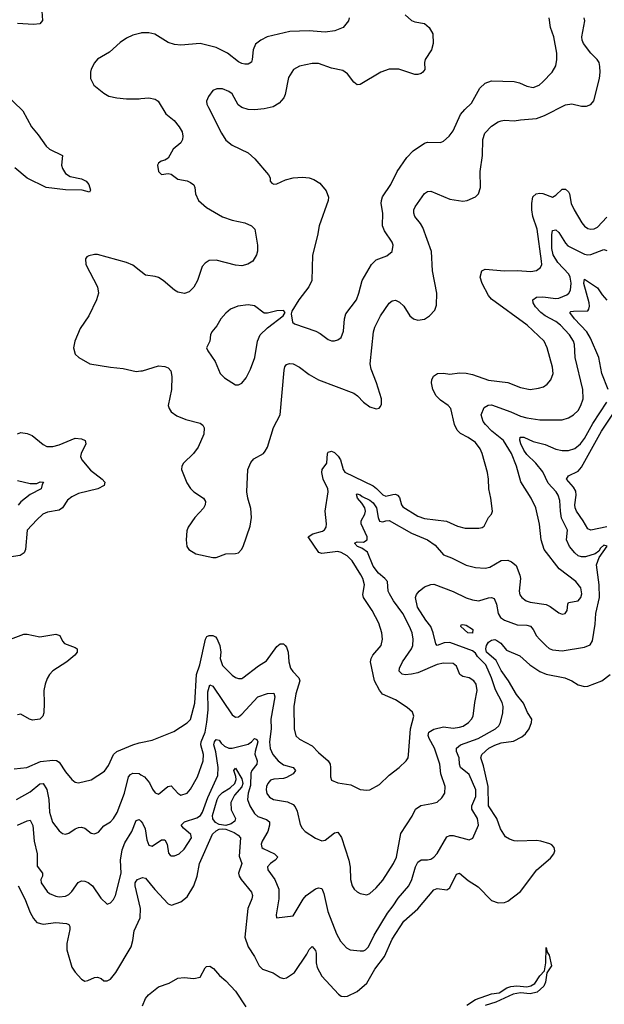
# Model space of a CAD drawing. Header units: inches. Extents: x 2001573 to 2220545, y 644482 to 846830.
# Tile 580 of 656: x 2129244 to 2132893, y 812091 to 818238. Entities that reach past the tile are written whole.
import ezdxf

# ---------------------------------------------------------------- set-up
doc = ezdxf.new("R2010")
doc.units = ezdxf.units.IN
doc.header["$MEASUREMENT"] = 0
doc.layers.add('C1821', color=7, linetype='Continuous')
doc.layers.add('C1831', color=7, linetype='Continuous')

msp = doc.modelspace()

# ---------------------------------------------------------------- linework, layer by layer
at = {"layer": 'C1821', "color": 5}
for points, elevation in [([(2129377.6, 818350), (2129386.5, 818233.5), (2129370, 818212.8), (2129330, 818208), (2129230, 818214.8)], 380), ([(2130000, 818154), (2129950, 818141.5), (2129910, 818123.1), (2129870, 818095.4), (2129805, 818035), (2129728.5, 817991.5), (2129710, 817969.3), (2129690.4, 817930), (2129685.7, 817910), (2129685.3, 817870), (2129706, 817830), (2129770, 817778.7), (2129801, 817761), (2129849.3, 817749.3), (2129910, 817744.4), (2129990, 817744.6), (2130000, 817745.5)], 420), ([(2129143.9, 817783.9), (2129262.8, 817670), (2129317.1, 817570), (2129359.9, 817519.9), (2129408.3, 817448.3), (2129430.3, 817430), (2129511.7, 817390), (2129503.9, 817330), (2129510, 817309), (2129530, 817278.2), (2129559.7, 817259.7), (2129630, 817243.9), (2129659.2, 817230), (2129674.8, 817210), (2129686.8, 817173.2), (2129679.5, 817160.5), (2129633.9, 817173.9), (2129530, 817176.1), (2129409.5, 817190), (2129290, 817249), (2129213.3, 817313.3)], 380), ([(2130000, 816666.9), (2129950, 816705.1), (2129910, 816721.2), (2129730, 816772.6), (2129710, 816773), (2129675.8, 816764.2), (2129663.1, 816756.9), (2129654.9, 816745.1), (2129656.4, 816710), (2129730.3, 816570.3), (2129735.3, 816530), (2129724.2, 816490), (2129675.3, 816390), (2129622, 816310), (2129588.5, 816230), (2129580.4, 816190), (2129590.4, 816150), (2129613.4, 816130), (2129681, 816090), (2129810, 816067.7), (2129890, 816061.1), (2129970, 816040.8), (2130000, 816044.7)], 420), ([(2129230, 815652), (2129250, 815661.7), (2129290, 815655.2), (2129321.6, 815641.6), (2129390, 815586.4), (2129413.5, 815573.5), (2129450, 815574.3), (2129490, 815583.2), (2129590, 815625.2), (2129630, 815620.9), (2129652.7, 815610), (2129656.5, 815590), (2129627.2, 815530), (2129623.2, 815510), (2129631, 815491), (2129685.3, 815425.3), (2129759.5, 815370), (2129774.9, 815350), (2129770.4, 815330), (2129730.6, 815310), (2129610, 815278.9), (2129570, 815259.8), (2129542.2, 815237.8), (2129510.1, 815189.9), (2129490, 815175.3), (2129416.8, 815163.2), (2129387.6, 815150), (2129350, 815116.1), (2129290.3, 815050), (2129280.8, 814930), (2129270.9, 814909.1), (2129246.4, 814893.6), (2129150, 814879.1)], 380), ([(2129230, 815360.8), (2129310, 815342.2), (2129350, 815343.1), (2129371.7, 815351.7), (2129393.4, 815350), (2129384.4, 815335.6), (2129377.4, 815310), (2129310, 815273.5), (2129251.8, 815228.2), (2129233.5, 815206.5)], 360), ([(2129170, 814364.5), (2129270, 814400.9), (2129290, 814402.3), (2129370, 814384.4), (2129470, 814401.5), (2129494, 814394), (2129510, 814358.8), (2129523.8, 814343.8), (2129590, 814317.6), (2129602, 814310), (2129603, 814303), (2129603.1, 814290), (2129588.4, 814270), (2129537.6, 814230), (2129450, 814173.3), (2129429.6, 814150.4), (2129415.2, 814124.8), (2129401.9, 814090), (2129395.5, 814050), (2129397.6, 813970), (2129393.8, 813910), (2129387.4, 813890), (2129370.4, 813870), (2129324.4, 813864.4), (2129304.5, 813870), (2129250, 813902.7), (2129230, 813898.5)], 380), ([(2129210, 813560.8), (2129288.9, 813568.9), (2129374.2, 813605.8), (2129450, 813615.8), (2129472.9, 813612.9), (2129490, 813601.7), (2129530, 813542), (2129570, 813494.4), (2129590, 813477.6), (2129610, 813473.4), (2129690, 813491.6), (2129772.9, 813547.1), (2129798, 813582), (2129829.9, 813650.1), (2129851.1, 813668.9), (2129950, 813710.2), (2129990, 813723.2), (2130000, 813725.2)], 380), ([(2129223.5, 813370), (2129310, 813417.2), (2129370, 813466.4), (2129390, 813469.1), (2129412.4, 813432.4), (2129425.7, 813370), (2129430.2, 813290), (2129448.8, 813228.8), (2129490, 813174.4), (2129510, 813156.4), (2129530, 813152.4), (2129550, 813159.3), (2129590, 813187), (2129610, 813195.3), (2129630, 813197), (2129650, 813190.4), (2129690, 813160.2), (2129710, 813154.4), (2129735.1, 813164.9), (2129770, 813204.9), (2129810, 813230.3), (2129830, 813250.3), (2129852.6, 813287.4), (2129897.5, 813410), (2129922.9, 813510), (2129934.5, 813525.5), (2129950, 813534.2), (2129990, 813530.9), (2130000, 813524.5)], 360), ([(2129230, 813208.5), (2129290, 813236.2), (2129310, 813241.1), (2129326.4, 813206.4), (2129335, 813110), (2129353.2, 813030), (2129352.8, 812952.8), (2129387, 812910), (2129385.3, 812890), (2129374.9, 812870), (2129376.9, 812850), (2129415.6, 812795.6), (2129430, 812783.2), (2129470, 812766.4), (2129490, 812762.6), (2129530, 812766.4), (2129550, 812777.3), (2129570, 812796), (2129608, 812852), (2129630, 812861.1), (2129650, 812860.6), (2129671.4, 812851.4), (2129698.3, 812830), (2129750, 812753.4), (2129790, 812716), (2129810, 812724), (2129830, 812745.5), (2129841.1, 812770), (2129876.4, 812910), (2129872.8, 812990), (2129884.3, 813055.7), (2129901.1, 813098.9), (2129943.6, 813170), (2129970, 813238), (2129990, 813244.2), (2130000, 813233.4)], 340), ([(2129234.5, 812830), (2129275.1, 812750), (2129310, 812663.1), (2129330, 812627), (2129350, 812602.3), (2129390, 812592), (2129470, 812601.3), (2129535.8, 812595.8), (2129550.4, 812590), (2129556.7, 812576.7), (2129556.9, 812556.9), (2129537.8, 812470), (2129538.6, 812430), (2129570, 812323), (2129590, 812292.2), (2129630, 812247), (2129650, 812236), (2129670, 812239), (2129710, 812258.5), (2129730, 812260.9), (2129752.1, 812252.1), (2129770, 812238.4), (2129790, 812236.4), (2129810, 812248.4), (2129844.7, 812290), (2129938.8, 812450), (2129949.8, 812490), (2129958.4, 812550), (2129996.5, 812630), (2129998.8, 812690), (2129964.2, 812830), (2129964.2, 812850), (2129970, 812859.7), (2129979.8, 812870), (2130000, 812877.9)], 320)]:
    msp.add_lwpolyline(points, dxfattribs=dict(at, elevation=elevation))
at = {"layer": 'C1831', "color": 5}
for points, elevation in [([(2130000, 816044.7), (2130010, 816046), (2130110, 816076.1), (2130150, 816073.1), (2130170, 816064.9), (2130186.5, 816046.5), (2130194, 816010), (2130192.3, 815930), (2130170.3, 815830.3), (2130176, 815810), (2130190.2, 815790.2), (2130225.2, 815765.2), (2130281.7, 815741.7), (2130370, 815718), (2130386.4, 815706.4), (2130395.3, 815690), (2130394.3, 815650), (2130357.8, 815570), (2130328.9, 815530), (2130266.3, 815470), (2130256.9, 815450), (2130254, 815430), (2130287.5, 815347.5), (2130310, 815310.3), (2130330.7, 815290.7), (2130391.7, 815251.7), (2130404, 815230), (2130402.4, 815210), (2130391.5, 815188.5), (2130337.4, 815130), (2130296.3, 815070), (2130287.5, 815047.5), (2130282.8, 814990), (2130287.3, 814950), (2130298.8, 814930), (2130343.9, 814903.9), (2130450, 814879.3), (2130470, 814880.5), (2130530, 814904), (2130590, 814904.4), (2130609.6, 814910.3), (2130629.4, 814930), (2130639.5, 814950), (2130683.3, 815076.7), (2130691.4, 815130), (2130687.2, 815187.2), (2130667.7, 815250), (2130661.8, 815290), (2130668.9, 815430), (2130687.6, 815472.4), (2130704.5, 815495.5), (2130766.6, 815530), (2130776.6, 815543.4), (2130789.8, 815570.2), (2130828, 815692), (2130870.8, 815770), (2130894.5, 816050), (2130898.9, 816070), (2130910, 816084.4), (2130928, 816092), (2130950.4, 816090), (2130990, 816068.2), (2131050, 816022.6), (2131110, 815989.3), (2131330, 815905.3), (2131352.4, 815890), (2131390.4, 815850), (2131430, 815820.9), (2131470, 815808.4), (2131487.3, 815812.7), (2131496.3, 815823.7), (2131501.6, 815838.4), (2131502.6, 815870), (2131472, 815970), (2131436.9, 816056.9), (2131431.9, 816090), (2131451.7, 816290), (2131460.7, 816319.3), (2131495.9, 816390), (2131550, 816467.2), (2131570, 816483.6), (2131590, 816486.3), (2131615.3, 816475.3), (2131642.3, 816450), (2131678.3, 816390), (2131703.1, 816370), (2131730, 816361.6), (2131770, 816369.2), (2131801.3, 816390), (2131834.7, 816425.3), (2131845.3, 816454.7), (2131848.2, 816530), (2131819.8, 816670), (2131814.2, 816790), (2131760.9, 816940.9), (2131746.3, 816966.3), (2131709.8, 817010), (2131703.5, 817030), (2131704.5, 817050), (2131712, 817070), (2131770, 817153.7), (2131790, 817166), (2131810, 817167.4), (2131930, 817117.7), (2132010, 817105.2), (2132037.2, 817110), (2132088.6, 817131.4), (2132108.5, 817151.5), (2132119.7, 817190), (2132118.8, 817290), (2132133.3, 817390), (2132134, 817490), (2132146.8, 817530), (2132190, 817572.2), (2132230, 817599.7), (2132250, 817606.9), (2132270.3, 817610.2), (2132330, 817605.5), (2132370, 817613.8), (2132470, 817620.2), (2132520.4, 817639.6), (2132650, 817705.4), (2132690, 817712.4), (2132750, 817698), (2132781.2, 817698.8), (2132810, 817707.7), (2132828.3, 817731.7), (2132862.5, 817870), (2132867.7, 817910), (2132866.3, 817946.3), (2132860.5, 817970), (2132848.9, 817988.9), (2132809.2, 818029.2), (2132764.1, 818090), (2132755.9, 818110), (2132753.2, 818130), (2132770.7, 818230.7), (2132768.5, 818250)], 420), ([(2131300.5, 818250), (2131296.3, 818230), (2131263, 818190), (2131211.6, 818168.4), (2131150, 818160.6), (2131050, 818169), (2130930, 818163.9), (2130788.4, 818130), (2130748.5, 818110), (2130715.2, 818084.8), (2130700.7, 818050), (2130696, 817990), (2130690, 817973.2), (2130670, 817961.3), (2130650, 817959.7), (2130630, 817963.5), (2130610, 817974.8), (2130541.7, 818030), (2130470, 818065), (2130370, 818088.7), (2130250, 818079.3), (2130210, 818082.8), (2130170, 818096.1), (2130087.1, 818147.1), (2130050, 818156.4), (2130004.8, 818155.2), (2130000, 818154)], 420), ([(2131650, 818268), (2131690, 818232.7), (2131710, 818224.9), (2131770, 818214.4), (2131800.4, 818190), (2131822, 818150), (2131825.3, 818090), (2131814, 818050), (2131775.5, 817990), (2131770.6, 817970), (2131772.8, 817927.2), (2131761, 817910), (2131750, 817902.7), (2131730, 817895.1), (2131710, 817895.1), (2131610, 817929.7), (2131550, 817929.7), (2131499.1, 817910), (2131370, 817833.6), (2131350, 817831.6), (2131330, 817847.6), (2131290, 817899.7), (2131260.6, 817920.6), (2131190, 817935.1), (2131110, 817963.5), (2131070, 817963.8), (2130991.2, 817948.8), (2130953.6, 817926.4), (2130922.6, 817877.4), (2130901.2, 817770), (2130893.6, 817750), (2130863.2, 817716.8), (2130826, 817694), (2130770, 817681.4), (2130710, 817674.5), (2130670, 817678.3), (2130630, 817689.7), (2130606.6, 817706.6), (2130570, 817774.7), (2130550, 817789.7), (2130510, 817806.3), (2130474, 817806), (2130450, 817795.1), (2130422.3, 817757.7), (2130410.4, 817730), (2130412.2, 817710), (2130421.5, 817690), (2130502.6, 817530), (2130530, 817485.5), (2130570, 817454.4), (2130670, 817406.4), (2130712.7, 817370), (2130797.1, 817270), (2130807.7, 817250), (2130806.8, 817230), (2130817.3, 817217.3), (2130830, 817210.8), (2130850, 817213.4), (2130902.2, 817237.7), (2130950, 817250.4), (2131010, 817254.4), (2131050.4, 817250.4), (2131080.9, 817240.9), (2131117.3, 817217.3), (2131156, 817170), (2131172, 817130), (2131170.3, 817110), (2131112.6, 816950), (2131103.2, 816890), (2131071.7, 816768.3), (2131067.8, 816610), (2131048.9, 816570), (2130986.4, 816490), (2130942, 816418), (2130938, 816402), (2130947.7, 816350), (2130959, 816339), (2131093.5, 816293.5), (2131119.6, 816279.6), (2131170, 816241.3), (2131190, 816232.7), (2131210, 816232.4), (2131230, 816238.4), (2131250, 816254), (2131265.6, 816294.4), (2131270.8, 816370), (2131279.2, 816400.8), (2131345.4, 816490), (2131361, 816530), (2131382, 816610), (2131439.7, 816710), (2131470, 816738.9), (2131536.6, 816763.4), (2131569.5, 816790.5), (2131575.6, 816830), (2131568, 816850), (2131520.5, 816920.5), (2131507.8, 816950), (2131510.7, 817030), (2131499.8, 817090), (2131502.3, 817110), (2131508.8, 817131.2), (2131560.4, 817210), (2131599.8, 817290), (2131661.5, 817378.5), (2131701.1, 817418.9), (2131770, 817467), (2131790, 817472.4), (2131870, 817470.4), (2131890, 817480.4), (2131925.1, 817510), (2131950, 817544.9), (2131994.7, 817645.3), (2132021.8, 817678.2), (2132064.1, 817715.9), (2132116.8, 817810), (2132150, 817841.6), (2132190, 817855.6), (2132330, 817851.3), (2132363.5, 817843.5), (2132410, 817822.7), (2132450, 817815.6), (2132487, 817830), (2132510, 817850.3), (2132567.1, 817910), (2132589.8, 817950), (2132597.1, 817990), (2132596.2, 818030), (2132577.4, 818130), (2132557.2, 818190), (2132549.7, 818250)], 440), ([(2130000, 817745.5), (2130050.2, 817750.2), (2130090, 817742), (2130108, 817730), (2130155.3, 817650), (2130208.6, 817608.6), (2130240.3, 817570), (2130258, 817538), (2130263.2, 817510), (2130260.9, 817490), (2130250.3, 817469.8), (2130201.6, 817430), (2130170, 817372.7), (2130150, 817360.7), (2130126.1, 817353.9), (2130110, 817341.2), (2130103.8, 817330), (2130110.8, 817290), (2130130, 817270.8), (2130170, 817277.1), (2130190, 817272.7), (2130230, 817242.4), (2130290, 817231.8), (2130310, 817222.4), (2130330, 817206), (2130336.4, 817190), (2130340.3, 817150), (2130360.3, 817110), (2130410, 817065.2), (2130510, 817007.2), (2130570, 816987.1), (2130650, 816968.8), (2130690.8, 816950), (2130710.8, 816930), (2130728, 816830), (2130727.9, 816792.1), (2130722, 816770), (2130699.1, 816730), (2130668.9, 816711.1), (2130630, 816701.7), (2130590, 816706.2), (2130470, 816736.9), (2130425.9, 816734.1), (2130401.4, 816718.6), (2130383.5, 816696.5), (2130353.8, 816610), (2130330, 816567.3), (2130301.7, 816538.3), (2130272.1, 816527.9), (2130230, 816537.4), (2130210, 816549.7), (2130138.7, 816610), (2130110, 816628.3), (2130090, 816635.4), (2130030, 816644), (2130000, 816666.9)], 420), ([(2130000, 813725.2), (2130070, 813739.6), (2130206.4, 813793.6), (2130290, 813849.1), (2130310, 813868.8), (2130336.4, 813970), (2130348.4, 814150), (2130367.7, 814210), (2130402.9, 814370), (2130412.5, 814387.5), (2130427.2, 814392.8), (2130450, 814393), (2130465.9, 814385.9), (2130475.4, 814375.4), (2130493.1, 814330), (2130500.4, 814290), (2130494.8, 814250), (2130510, 814207.1), (2130570, 814146), (2130590, 814131.6), (2130610, 814125.2), (2130630, 814125.5), (2130637.6, 814130), (2130735.5, 814204.4), (2130784.2, 814235.8), (2130850, 814325.3), (2130870, 814341.1), (2130890, 814340.3), (2130902, 814330), (2130910, 814320.4), (2130920.1, 814290), (2130924.1, 814230), (2130933.8, 814190), (2130948.1, 814168.1), (2130986.7, 814130), (2130993.2, 814110), (2130968.1, 814030), (2130955.1, 813950), (2130956.6, 813810), (2130967.3, 813767.3), (2130990, 813745.5), (2131070, 813704.7), (2131110, 813662.3), (2131170.3, 813610), (2131181.1, 813590), (2131184.9, 813570), (2131184.2, 813510), (2131190.6, 813490), (2131230, 813472.9), (2131310, 813461.6), (2131370, 813431.5), (2131410, 813427.2), (2131430, 813430.5), (2131490, 813463.8), (2131550, 813521.6), (2131613.6, 813570), (2131657.4, 813610), (2131668.2, 813630), (2131671.8, 813648.2), (2131683, 813810), (2131703.5, 813890), (2131695.2, 813915.2), (2131663.3, 813943.3), (2131590.7, 813990.7), (2131508, 814028), (2131490, 814051.6), (2131458.5, 814110), (2131434.6, 814230), (2131437.8, 814250), (2131448.7, 814270), (2131500.4, 814330), (2131508.5, 814370), (2131504.7, 814410), (2131484.8, 814470), (2131443.2, 814550), (2131389, 814630), (2131386.6, 814650), (2131396.3, 814710), (2131385.2, 814750), (2131373.1, 814773.1), (2131319.1, 814859.1), (2131288.7, 814890), (2131251.5, 814911.5), (2131230, 814916.9), (2131130, 814904.7), (2131111.2, 814911.2), (2131045.6, 815010), (2131072.9, 815027.1), (2131134.5, 815045.5), (2131146.6, 815053.4), (2131156.4, 815070), (2131159, 815090), (2131149.9, 815170), (2131169.9, 815290), (2131167, 815310), (2131138.5, 815370), (2131129.4, 815410), (2131132.7, 815430), (2131161, 815470), (2131165.8, 815530), (2131170, 815538.6), (2131190, 815544.8), (2131210, 815535), (2131232.1, 815512.1), (2131245.5, 815490), (2131262.5, 815430), (2131273, 815413), (2131450, 815326.9), (2131472.1, 815312.1), (2131510.7, 815270.7), (2131530, 815263), (2131573.4, 815273.4), (2131590, 815275), (2131602.4, 815270), (2131614.4, 815254.4), (2131627.2, 815210), (2131636.6, 815196.6), (2131730, 815138.9), (2131770, 815124.8), (2131907.7, 815107.7), (2131976.4, 815076.4), (2132023.7, 815063.7), (2132110, 815063.1), (2132130, 815067), (2132143.8, 815076.2), (2132169.6, 815130), (2132188.1, 815151.9), (2132194.3, 815170), (2132184.8, 815250), (2132171.9, 815310), (2132169.7, 815370), (2132163.1, 815410), (2132131.8, 815530), (2132118.3, 815558.3), (2132090, 815597.3), (2132044.2, 815630), (2131995.1, 815655.1), (2131975.1, 815675.1), (2131958.9, 815710), (2131934.2, 815810), (2131918, 815830), (2131870, 815863.4), (2131844, 815890), (2131822.8, 815930), (2131815.3, 815970), (2131816.4, 815990), (2131826.7, 816013.3), (2131851.7, 816028.3), (2131889.8, 816030.2), (2131930, 816024.4), (2131990, 816032.3), (2132030, 816031.6), (2132070, 816023.7), (2132170, 815988.1), (2132290, 815972.1), (2132370, 815940.7), (2132430, 815930.2), (2132483, 815937), (2132513.8, 815946.2), (2132537.6, 815962.4), (2132560.4, 815990), (2132573.5, 816030), (2132570, 816069), (2132536.5, 816190), (2132518, 816230), (2132410.8, 816330), (2132190, 816493.8), (2132170, 816516.4), (2132129.8, 816590), (2132119.3, 816630), (2132129.7, 816670), (2132150, 816680.3), (2132270.1, 816670.1), (2132351.7, 816671.7), (2132434.1, 816665.9), (2132470, 816671.5), (2132495.8, 816690), (2132502.4, 816710), (2132501.8, 816730), (2132475, 816930), (2132446.7, 817010), (2132440.2, 817050), (2132440.9, 817090), (2132448.1, 817131.9), (2132468.3, 817151.7), (2132490, 817155.3), (2132510, 817152.2), (2132570, 817130.4), (2132590, 817142), (2132630, 817178.9), (2132650, 817180.9), (2132670, 817163.1), (2132676.3, 817150), (2132685.4, 817090), (2132704.6, 817050), (2132752.6, 816970), (2132770, 816949), (2132790, 816934.9), (2132810, 816929.2), (2132830, 816931.3), (2132850, 816943.2), (2132910, 817004.9)], 380), ([(2130000, 813524.5), (2130022.8, 813510), (2130053.4, 813473.4), (2130073.3, 813433.3), (2130090.3, 813410.3), (2130110, 813403.8), (2130168.9, 813451.1), (2130190, 813454.9), (2130230, 813408.2), (2130250, 813395.8), (2130290, 813408.9), (2130310, 813434.4), (2130354.6, 813510), (2130389.1, 813610), (2130390.4, 813650), (2130374.9, 813710), (2130377, 813730), (2130400.6, 813790), (2130413, 813853), (2130421.2, 813930), (2130417.9, 814042.1), (2130430, 814084.9), (2130450, 814076.1), (2130570, 813899.1), (2130590, 813883.6), (2130610, 813885.5), (2130630, 813901.3), (2130730, 814010.2), (2130790, 814031.3), (2130830, 814032.6), (2130836.8, 814010), (2130810.8, 813870), (2130813.9, 813810), (2130803.6, 813730), (2130808.3, 813688.3), (2130823.2, 813650), (2130856.6, 813610), (2130890, 813586.5), (2130950.3, 813570), (2130966, 813550), (2130951.7, 813530), (2130910, 813506), (2130890, 813500.2), (2130830, 813497.2), (2130809.1, 813490), (2130792.2, 813470), (2130784.4, 813450), (2130781.7, 813430), (2130786.1, 813406.1), (2130803.4, 813383.4), (2130828.5, 813370), (2130915, 813355), (2130950, 813337.6), (2130963, 813323), (2130975.8, 813295.8), (2130994.3, 813214.3), (2131006.7, 813190), (2131026.3, 813170), (2131090, 813129.1), (2131130, 813112), (2131150, 813115.8), (2131210, 813160.4), (2131230, 813164.9), (2131251.8, 813131.8), (2131298.5, 812990), (2131306.5, 812946.5), (2131309.3, 812869.3), (2131319.6, 812830), (2131331.8, 812810), (2131350, 812793.1), (2131370, 812782.6), (2131410, 812774.3), (2131430, 812782.3), (2131470, 812817.7), (2131510, 812864.9), (2131578, 812970), (2131595.4, 813010), (2131622.3, 813157.7), (2131694.8, 813265.2), (2131714.7, 813310), (2131747.4, 813332.6), (2131816.5, 813343.5), (2131850, 813353.7), (2131879.4, 813380.6), (2131896.8, 813410), (2131900.8, 813450), (2131873.2, 813530), (2131866.5, 813590), (2131833.1, 813690), (2131800.6, 813750), (2131794.2, 813770), (2131798.4, 813790), (2131830, 813808.6), (2131890, 813822.5), (2131950, 813815.2), (2131990, 813820.2), (2132012.1, 813827.9), (2132046, 813850), (2132064.8, 813870), (2132074.6, 813890), (2132084.6, 813975.4), (2132099.6, 814050), (2132092.9, 814090), (2132078.8, 814110), (2132050, 814128.8), (2132010, 814137.3), (2131991.5, 814150), (2131970, 814201.6), (2131950, 814218.4), (2131890, 814221), (2131850, 814212.5), (2131730, 814160.2), (2131690, 814151), (2131650, 814148.6), (2131632.2, 814152.2), (2131612.4, 814170), (2131614.6, 814190), (2131634.1, 814230), (2131689.8, 814310), (2131697.3, 814330), (2131699.9, 814370), (2131693.3, 814410), (2131677.9, 814450), (2131635.8, 814530), (2131577.7, 814610), (2131552.8, 814652.8), (2131545, 814670), (2131539.3, 814730), (2131523.1, 814750), (2131482.9, 814782.9), (2131450, 814826.2), (2131414.2, 814914.2), (2131379.6, 814939.6), (2131351.6, 814950), (2131334.7, 814970), (2131350, 814977.4), (2131390, 814976.6), (2131412.5, 814990), (2131412.2, 815010), (2131374.9, 815090), (2131375, 815110), (2131397.7, 815150), (2131402, 815170), (2131398.1, 815190), (2131379.8, 815219.8), (2131353.1, 815250), (2131345.8, 815274.2), (2131350, 815277.4), (2131370, 815271.9), (2131381.6, 815261.6), (2131430, 815238.8), (2131450, 815221.5), (2131471.2, 815190), (2131481.5, 815130), (2131490, 815108.1), (2131510, 815102.5), (2131530, 815110.2), (2131550, 815111.7), (2131690, 815033), (2131788.9, 814990), (2131837, 814957), (2131890, 814898), (2131939, 814879), (2132030, 814831.5), (2132090, 814816.9), (2132150, 814813.8), (2132179.4, 814820.6), (2132250, 814861.6), (2132290, 814862.7), (2132313.8, 814853.8), (2132342.8, 814830), (2132366.7, 814770), (2132369.1, 814750), (2132361, 814670), (2132366.7, 814646.7), (2132377.4, 814630), (2132406.4, 814610), (2132430, 814601.1), (2132530, 814586.7), (2132554.9, 814574.9), (2132610, 814534), (2132630, 814526.4), (2132649.6, 814530.4), (2132660.5, 814550), (2132664.7, 814590), (2132670, 814599.1), (2132729.8, 814610.2), (2132746.8, 814630), (2132752.8, 814652.8), (2132747.4, 814690), (2132715.1, 814730), (2132610.8, 814810), (2132517.2, 814930), (2132498.2, 814990), (2132489, 815089), (2132466.2, 815190), (2132437.7, 815250), (2132373.1, 815353.1), (2132344.4, 815450), (2132313.5, 815530), (2132263.4, 815610), (2132191, 815670), (2132151.2, 815710), (2132137.5, 815730), (2132125, 815770), (2132142.5, 815817.4), (2132167.9, 815832.1), (2132190, 815832.9), (2132310, 815790.1), (2132370, 815763.2), (2132410, 815752.5), (2132490, 815740.2), (2132630, 815740.7), (2132670, 815752.3), (2132700.5, 815770), (2132730, 815798), (2132747.7, 815830), (2132760.3, 815870), (2132759.3, 815930), (2132711.6, 816130), (2132707.1, 816210), (2132701.6, 816230), (2132675.9, 816270), (2132619, 816330), (2132590, 816354.7), (2132523.5, 816390), (2132496.4, 816410), (2132464.5, 816444.5), (2132449.6, 816470.4), (2132447.6, 816490), (2132470, 816504.7), (2132510, 816507.6), (2132590, 816497.5), (2132610, 816499.6), (2132660, 816520), (2132672.3, 816530), (2132683, 816550), (2132687.1, 816593), (2132679.9, 816630), (2132671.2, 816650), (2132602.3, 816722.3), (2132573.3, 816770), (2132566.5, 816810), (2132566, 816894), (2132570, 816921.3), (2132590, 816925.8), (2132610, 816910.1), (2132650, 816843.5), (2132666.3, 816826.3), (2132770, 816774.3), (2132790, 816770.1), (2132810, 816772.5), (2132890, 816802.3), (2132910, 816797)], 360), ([(2132918, 815930), (2132878.3, 816030), (2132858.5, 816130), (2132807.9, 816250), (2132785.2, 816290), (2132708.2, 816370), (2132678.3, 816410), (2132683.8, 816416.2), (2132700.8, 816419.2), (2132790, 816420.2), (2132797.7, 816430), (2132801.4, 816450), (2132798.3, 816470), (2132765.9, 816590), (2132770, 816618.4), (2132850, 816564), (2132880.1, 816520.1), (2132910, 816487.1)], 340), ([(2130000, 813233.4), (2130010, 813222.6), (2130026.6, 813186.6), (2130037.3, 813117.3), (2130050, 813084.2), (2130070, 813078.6), (2130130, 813116.9), (2130150, 813118.4), (2130163.6, 813090), (2130173.7, 813033.7), (2130182.3, 813022.3), (2130190, 813017.1), (2130210, 813018.7), (2130239.5, 813030), (2130270, 813058.4), (2130316.1, 813130), (2130312.8, 813150), (2130266.9, 813190), (2130252.2, 813210), (2130272.4, 813230), (2130350, 813256), (2130372, 813270), (2130384.8, 813290), (2130419, 813381), (2130480.6, 813519.4), (2130483.7, 813570), (2130467.3, 813667.3), (2130455.7, 813710), (2130458.9, 813730), (2130470, 813744.4), (2130490, 813739.6), (2130501.7, 813721.7), (2130522.5, 813702.5), (2130550, 813690.1), (2130570, 813689.5), (2130670, 813715.5), (2130691.5, 813728.5), (2130710.2, 813750.2), (2130724, 813744), (2130730.1, 813730.1), (2130712.8, 813670), (2130711.7, 813651.7), (2130725.5, 813610), (2130724.7, 813590), (2130692.4, 813550), (2130686.7, 813533.3), (2130683.8, 813456.2), (2130670.1, 813410), (2130666.9, 813370), (2130680.1, 813330), (2130710, 813282.3), (2130730, 813264.2), (2130785.4, 813245.5), (2130803.2, 813230), (2130804.2, 813210), (2130793.4, 813170), (2130756.8, 813110), (2130751.1, 813090), (2130755.8, 813070), (2130763.7, 813063.7), (2130833.4, 813030), (2130854.3, 813010), (2130839, 812990), (2130809, 812970), (2130791.5, 812950), (2130792.8, 812930), (2130836.2, 812870), (2130862.2, 812810), (2130861.8, 812750), (2130844.9, 812650), (2130847.7, 812630), (2130950, 812643.1), (2131013.3, 812746.7), (2131032.1, 812770), (2131090, 812812.4), (2131110, 812819), (2131130, 812813.4), (2131143.1, 812783.1), (2131166.7, 812670), (2131221.5, 812530), (2131245.9, 812485.9), (2131282.9, 812442.9), (2131306.8, 812430), (2131370, 812423.7), (2131390, 812424.2), (2131402.7, 812430), (2131421.1, 812450), (2131456.6, 812523.4), (2131539.2, 812660.8), (2131575.2, 812704.8), (2131606.7, 812753.3), (2131673.8, 812830), (2131690.9, 812869.1), (2131714.8, 812950), (2131730, 812979.2), (2131750, 812991.9), (2131790, 812993.4), (2131810, 812998), (2131830, 813009.1), (2131850, 813031.8), (2131910, 813136.9), (2131930, 813144.5), (2131950, 813145.6), (2132050, 813117.6), (2132072.3, 813127.7), (2132108.9, 813210), (2132101.8, 813250), (2132065.4, 813310), (2132066.2, 813330), (2132091.2, 813388.8), (2132091.5, 813430), (2132050, 813525.1), (2131994.6, 813570), (2131989.2, 813590), (2131987.9, 813630), (2131971.2, 813670), (2131970.6, 813690), (2131994.8, 813710), (2132105.5, 813750), (2132214.7, 813810), (2132235, 813830), (2132245.8, 813850), (2132260.7, 813910), (2132262.3, 813950), (2132255.9, 813975.9), (2132213.5, 814053.5), (2132188.4, 814130), (2132153.3, 814210), (2132102.7, 814262.7), (2132090, 814282.9), (2132070, 814297.6), (2131930, 814348.9), (2131892.9, 814347.1), (2131850, 814331.3), (2131841, 814341), (2131824.9, 814410), (2131809.9, 814449.9), (2131778.3, 814490), (2131727.2, 814570), (2131714, 814630), (2131720.9, 814650), (2131737.5, 814670), (2131770, 814696.9), (2131810, 814712.8), (2131830, 814714.1), (2131950, 814668.5), (2132030, 814627.8), (2132070, 814615.6), (2132110, 814610.3), (2132170, 814627.7), (2132190, 814630.4), (2132204.7, 814624.7), (2132220.6, 814590), (2132230.1, 814530.1), (2132246.1, 814506.1), (2132270, 814489.1), (2132350, 814459.8), (2132410, 814457.6), (2132432, 814452), (2132450, 814430.3), (2132470, 814391.8), (2132489.1, 814370), (2132530, 814328.2), (2132550, 814312.3), (2132570, 814303.5), (2132630, 814297.4), (2132770, 814320.9), (2132805.2, 814334.8), (2132820.3, 814359.7), (2132836, 814464), (2132840.7, 814530), (2132863.5, 814630), (2132861.8, 814710), (2132844.8, 814835.2), (2132860.5, 814879.5), (2132911, 814951), (2132890, 814957.4), (2132870, 814938.4), (2132859.4, 814920.6), (2132837.2, 814902.8), (2132775.4, 814884.6), (2132750, 814884.3), (2132730.5, 814890.5), (2132708.6, 814908.6), (2132675.4, 814950), (2132657.8, 814990), (2132662.7, 815050), (2132626.4, 815126.4), (2132619.1, 815170), (2132616.6, 815236.6), (2132606, 815270), (2132593, 815290), (2132543.4, 815343.4), (2132510, 815415.8), (2132465.6, 815470), (2132410, 815523.9), (2132390, 815550), (2132372, 815590), (2132366.8, 815613.2), (2132368.6, 815631.4), (2132390, 815631.3), (2132450, 815605.2), (2132524.9, 815584.9), (2132590, 815557.6), (2132630, 815547.8), (2132670, 815548.4), (2132710, 815561.4), (2132745.5, 815590), (2132770, 815622.3), (2132822.3, 815717.7), (2132910, 815850.3)], 340), ([(2132908.6, 815071.4), (2132810, 815050.8), (2132790, 815059.1), (2132761.4, 815110), (2132719, 815170), (2132711.7, 815190), (2132709.9, 815210), (2132717.7, 815270), (2132714.9, 815294.9), (2132700.4, 815320.4), (2132656.8, 815370), (2132669.6, 815390), (2132730, 815420.2), (2132750, 815444.4), (2132875, 815670), (2132945.8, 815774.2)], 320), ([(2130000, 812877.9), (2130010, 812881.7), (2130030, 812878.4), (2130086.6, 812806.6), (2130170, 812717.6), (2130190.9, 812709.1), (2130250, 812730.3), (2130290, 812761.7), (2130330, 812830.4), (2130350.8, 812890), (2130366.7, 812970), (2130447.7, 813152.3), (2130470, 813174.6), (2130490, 813183.4), (2130510, 813185.7), (2130530, 813183.7), (2130582.8, 813162.8), (2130607.2, 813147.2), (2130621.2, 813130), (2130614.8, 813014.8), (2130630.2, 812970), (2130609.3, 812910), (2130614.7, 812890), (2130626.7, 812870), (2130690.2, 812790), (2130697.1, 812770), (2130693.4, 812750), (2130668, 812690), (2130649.4, 812510), (2130669.4, 812450), (2130709.5, 812390), (2130739.2, 812330), (2130760.3, 812310), (2130827.1, 812287.1), (2130870, 812258), (2130890, 812251.2), (2130910, 812255.9), (2130960.3, 812290), (2131036.5, 812403.5), (2131050, 812433.4), (2131070, 812452.7), (2131090, 812427.3), (2131094.3, 812410), (2131095.2, 812350), (2131100.2, 812320.2), (2131130, 812265.7), (2131233.5, 812153.5), (2131250, 812142.6), (2131270, 812138.9), (2131290, 812141.7), (2131350, 812170.2), (2131410, 812222.7), (2131460.5, 812310), (2131522.1, 812390), (2131570, 812497.3), (2131641.7, 812610), (2131730, 812686.8), (2131830, 812806), (2131850, 812814.3), (2131910, 812805.3), (2131930, 812817.6), (2131970, 812903.8), (2131990, 812908.7), (2132043.9, 812863.9), (2132105, 812825), (2132190, 812738.9), (2132230, 812724), (2132270, 812726.5), (2132290, 812735.6), (2132370, 812794.9), (2132471.6, 812930), (2132556.8, 813003.2), (2132578.7, 813030), (2132584.7, 813050), (2132579.7, 813070), (2132566.2, 813086.2), (2132552.9, 813092.9), (2132497.2, 813110), (2132470, 813113.6), (2132351, 813109), (2132330, 813111.9), (2132301.6, 813121.6), (2132277.3, 813137.3), (2132245.7, 813185.7), (2132221.8, 813250), (2132171.1, 813330), (2132167.4, 813450), (2132139.8, 813579.8), (2132121.6, 813630), (2132129.7, 813650), (2132173.4, 813690), (2132210, 813709.2), (2132250, 813722.6), (2132326.2, 813733.8), (2132379, 813761), (2132400.4, 813779.7), (2132423.9, 813810), (2132438.7, 813850), (2132440.7, 813870), (2132413.3, 813913.3), (2132388.2, 813970), (2132345.6, 814025.6), (2132296.1, 814110), (2132250, 814175), (2132217.8, 814237.8), (2132157.5, 814290), (2132154.4, 814310), (2132158.4, 814330), (2132170, 814351.1), (2132190, 814365), (2132210, 814367.8), (2132223, 814363), (2132246.4, 814346.4), (2132282.4, 814302.4), (2132365.4, 814265.4), (2132429.3, 814210), (2132490, 814167.8), (2132530, 814152.7), (2132646.8, 814130), (2132690.5, 814110), (2132730, 814085.3), (2132770, 814074.3), (2132790, 814076.9), (2132878, 814110), (2132929.7, 814150)], 320), ([(2132035.3, 812084.7), (2132090, 812121.3), (2132190, 812155.7), (2132236.9, 812163.1), (2132285.3, 812194.7), (2132310, 812203), (2132346.4, 812206.4), (2132410, 812199.7), (2132434.1, 812205.9), (2132458.6, 812221.4), (2132490, 812267.7), (2132519.2, 812300.8), (2132528.4, 812350), (2132530, 812444.7), (2132536.8, 812416.8), (2132550, 812398), (2132563.6, 812330), (2132533.6, 812286.4), (2132525.5, 812230), (2132515.3, 812204.7), (2132473.2, 812166.8), (2132430, 812155.8), (2132370, 812161.6), (2132325.1, 812154.9), (2132216.1, 812103.9), (2132150, 812082.8)], 280), ([(2130010, 812080.7), (2130030, 812126.8), (2130047, 812150), (2130110, 812200.5), (2130176.6, 812223.4), (2130230, 812254.8), (2130270, 812258.8), (2130330, 812251.3), (2130370, 812261), (2130401.7, 812318.3), (2130410, 812327.3), (2130430, 812328.2), (2130454, 812314), (2130490.3, 812270.3), (2130530, 812237.1), (2130590, 812173.1), (2130655.4, 812075.4)], 280)]:
    msp.add_lwpolyline(points, dxfattribs=dict(at, elevation=elevation))
for points, elevation in [([(2130670, 816456.9), (2130604.7, 816450), (2130560.7, 816430), (2130530, 816405.1), (2130498.7, 816370), (2130473.5, 816326.5), (2130443.7, 816290), (2130434.4, 816270), (2130430.4, 816230), (2130410.4, 816190), (2130417.6, 816170), (2130464, 816104), (2130495.5, 816030), (2130522.3, 816002.3), (2130590, 815959.3), (2130610, 815958), (2130630, 815967.7), (2130657.8, 816002.2), (2130684.4, 816055.6), (2130710.8, 816130), (2130728.9, 816231.1), (2130745.4, 816270), (2130790, 816313.4), (2130888.7, 816390), (2130902, 816410), (2130890, 816422), (2130850, 816420.9), (2130790, 816405.2), (2130770, 816406), (2130710, 816451.2)], 440), ([(2132070, 814407), (2132041.6, 814410), (2131998, 814450), (2132000.7, 814459.3), (2132010, 814462), (2132030, 814456.9), (2132070, 814433.4), (2132073.2, 814430)], 320), ([(2130530, 813206.3), (2130490, 813213.8), (2130466.2, 813226.2), (2130449, 813249), (2130447.6, 813270), (2130477, 813370), (2130487.9, 813390), (2130510, 813412.6), (2130557.9, 813442.1), (2130586.4, 813470), (2130594.8, 813494.8), (2130593.4, 813513.4), (2130581.4, 813550), (2130590, 813564.9), (2130630, 813498.4), (2130635.8, 813470), (2130631.3, 813448.7), (2130583.7, 813396.3), (2130561.6, 813350), (2130564.5, 813304.5), (2130591.2, 813250), (2130586.5, 813233.5), (2130563.1, 813216.9)], 320)]:
    msp.add_lwpolyline(points, close=True, dxfattribs=dict(at, elevation=elevation))

doc.saveas('drawing.dxf')
